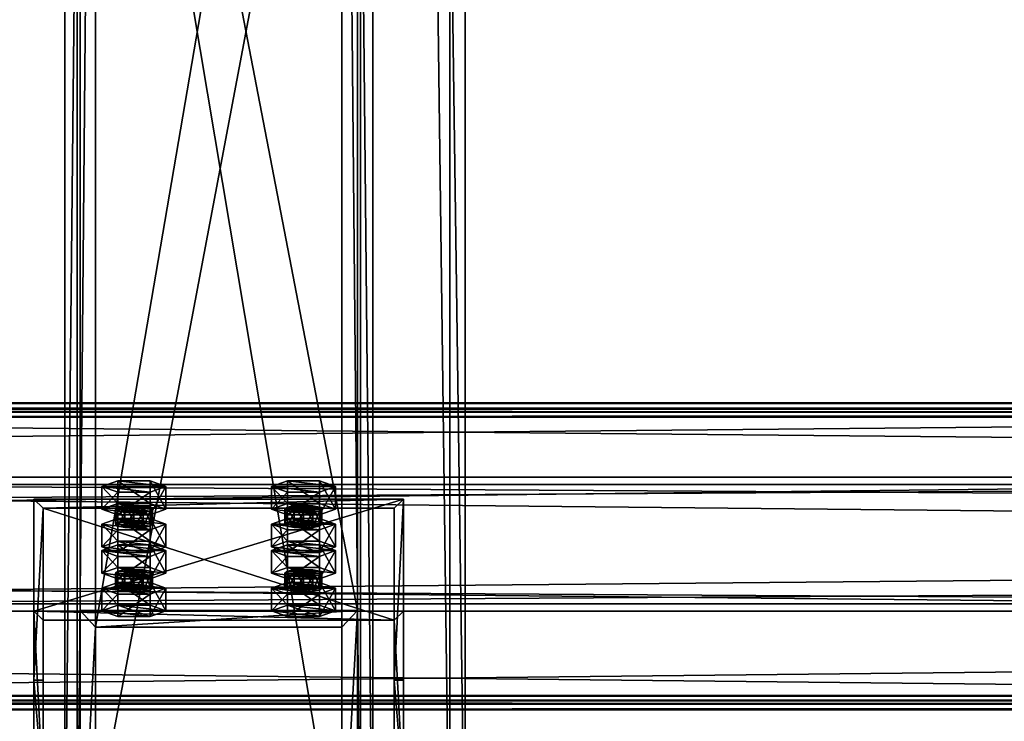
# Model space of a CAD drawing. Header units: millimetres. Extents: x -333 to 67333, y -930 to 39730.
# Tile 625 of 1056: x 5435 to 5755, y 19481 to 19709. Entities that reach past the tile are written whole.
import ezdxf

# ---------------------------------------------------------------- set-up
doc = ezdxf.new("R2010")
doc.units = ezdxf.units.MM
for name, color, linetype in [('13', 7, 'Continuous'), ('4', 7, 'Continuous'), ('5', 7, 'Continuous'), ('6', 7, 'Continuous'), ('7', 7, 'Continuous'), ('95', 7, 'Continuous')]:
    doc.layers.add(name, color=color, linetype=linetype)

msp = doc.modelspace()

# ---------------------------------------------------------------- meshes
at = {"layer": '13', "color": 30}
mesh = msp.add_polyface(dxfattribs=at)
corners = [(-330.01, 19488.17, 7537.05), (-330.01, 19560.56, 7521.66), (6099.99, 19560.56, 7521.66), (6099.99, 19488.17, 7537.05), (-330.01, 19519.39, 7327.99), (6099.99, 19519.39, 7327.99), (-330.01, 19580.04, 7315.1), (6099.99, 19580.04, 7315.1), (-330.01, 19582.74, 7327.82), (6099.99, 19582.74, 7327.82), (-330.01, 19584.69, 7327.4), (6099.99, 19584.69, 7327.4), (-330.01, 19581.58, 7312.73), (6099.99, 19581.58, 7312.73), (-330.01, 19517.02, 7326.45), (6099.99, 19517.02, 7326.45), (-330.01, 19558.18, 7520.12), (6099.99, 19558.18, 7520.12), (-330.01, 19489.71, 7534.68), (6099.99, 19489.71, 7534.68), (-330.01, 19487.01, 7521.96), (6099.99, 19487.01, 7521.96), (-330.01, 19485.05, 7522.38), (6099.99, 19485.05, 7522.38)]
mesh.append_faces([[corners[k] for k in face] for face in [(0, 2, 3, 3), (1, 5, 2, 2), (4, 7, 5, 5), (6, 9, 7, 7), (8, 11, 9, 9), (10, 13, 11, 11), (12, 15, 13, 13), (14, 17, 15, 15), (16, 19, 17, 17), (18, 21, 19, 19), (20, 23, 21, 21), (22, 3, 23, 23), (8, 12, 10, 10), (18, 22, 20, 20), (11, 7, 9, 9)]], dxfattribs={"vtx0": -1, "color": 30})
mesh.append_faces([[corners[k] for k in face] for face in [(12, 6, 14, 14), (14, 1, 16, 16), (0, 16, 1, 1), (16, 0, 18, 18), (22, 18, 0, 0), (3, 19, 23, 23), (19, 2, 17, 17), (15, 5, 13, 13), (5, 17, 2, 2), (13, 7, 11, 11)]], dxfattribs={"vtx0": -1, "vtx1": -1, "color": 30})
mesh.append_faces([[corners[k] for k in face] for face in [(12, 8, 6, 6), (14, 6, 4, 4), (14, 4, 1, 1), (19, 3, 2, 2), (5, 15, 17, 17), (13, 5, 7, 7)]], dxfattribs={"vtx0": -1, "vtx2": -1, "vtx3": -1, "color": 30})
mesh.append_faces([[corners[k] for k in face] for face in [(21, 23, 19, 19)]], dxfattribs={"vtx1": -1, "color": 30})
mesh.append_faces([[corners[k] for k in face] for face in [(0, 1, 2, 2), (1, 4, 5, 5), (4, 6, 7, 7), (6, 8, 9, 9), (8, 10, 11, 11), (10, 12, 13, 13), (12, 14, 15, 15), (14, 16, 17, 17), (16, 18, 19, 19), (18, 20, 21, 21), (20, 22, 23, 23), (22, 0, 3, 3)]], dxfattribs={"vtx2": -1, "vtx3": -1, "color": 30})
mesh = msp.add_polyface(dxfattribs=at)
corners = [(4899.99, 19488.17, 7537.05), (4899.99, 19560.56, 7521.66), (11699.99, 19560.56, 7521.66), (11699.99, 19488.17, 7537.05), (4899.99, 19519.39, 7327.99), (11699.99, 19519.39, 7327.99), (4899.99, 19580.04, 7315.1), (11699.99, 19580.04, 7315.1), (4899.99, 19582.74, 7327.82), (11699.99, 19582.74, 7327.82), (4899.99, 19584.69, 7327.4), (11699.99, 19584.69, 7327.4), (4899.99, 19581.58, 7312.73), (11699.99, 19581.58, 7312.73), (4899.99, 19517.02, 7326.45), (11699.99, 19517.02, 7326.45), (4899.99, 19558.18, 7520.12), (11699.99, 19558.18, 7520.12), (4899.99, 19489.71, 7534.68), (11699.99, 19489.71, 7534.68), (4899.99, 19487.01, 7521.96), (11699.99, 19487.01, 7521.96), (4899.99, 19485.05, 7522.38), (11699.99, 19485.05, 7522.38)]
mesh.append_faces([[corners[k] for k in face] for face in [(0, 2, 3, 3), (1, 5, 2, 2), (4, 7, 5, 5), (6, 9, 7, 7), (8, 11, 9, 9), (10, 13, 11, 11), (12, 15, 13, 13), (14, 17, 15, 15), (16, 19, 17, 17), (18, 21, 19, 19), (20, 23, 21, 21), (22, 3, 23, 23), (8, 12, 10, 10), (18, 22, 20, 20), (11, 7, 9, 9)]], dxfattribs={"vtx0": -1, "color": 30})
mesh.append_faces([[corners[k] for k in face] for face in [(12, 6, 14, 14), (14, 1, 16, 16), (0, 16, 1, 1), (16, 0, 18, 18), (22, 18, 0, 0), (3, 19, 23, 23), (19, 2, 17, 17), (15, 5, 13, 13), (5, 17, 2, 2), (13, 7, 11, 11)]], dxfattribs={"vtx0": -1, "vtx1": -1, "color": 30})
mesh.append_faces([[corners[k] for k in face] for face in [(12, 8, 6, 6), (14, 6, 4, 4), (14, 4, 1, 1), (19, 3, 2, 2), (5, 15, 17, 17), (13, 5, 7, 7)]], dxfattribs={"vtx0": -1, "vtx2": -1, "vtx3": -1, "color": 30})
mesh.append_faces([[corners[k] for k in face] for face in [(21, 23, 19, 19)]], dxfattribs={"vtx1": -1, "color": 30})
mesh.append_faces([[corners[k] for k in face] for face in [(0, 1, 2, 2), (1, 4, 5, 5), (4, 6, 7, 7), (6, 8, 9, 9), (8, 10, 11, 11), (10, 12, 13, 13), (12, 14, 15, 15), (14, 16, 17, 17), (16, 18, 19, 19), (18, 20, 21, 21), (20, 22, 23, 23), (22, 0, 3, 3)]], dxfattribs={"vtx2": -1, "vtx3": -1, "color": 30})
at = {"layer": '4', "color": 171}
mesh = msp.add_polyface(dxfattribs=at)
corners = [(5455, 19420.16, 7183.52), (5545, 19420.16, 7183.52), (5545, 19896.73, 5118.7), (5455, 19896.73, 5118.7), (5455, 19517.29, 7162.88), (5455, 19984.42, 5138.94), (5545, 19517.29, 7162.88), (5545, 19984.42, 5138.94), (5540, 19901.6, 5119.82), (5460, 19901.6, 5119.82), (5460, 19979.55, 5137.81), (5540, 19979.55, 5137.81), (5460, 19511.9, 7164.02), (5540, 19511.9, 7164.02), (5460, 19425.56, 7182.37), (5540, 19425.56, 7182.37)]
mesh.append_faces([[corners[k] for k in face] for face in [(0, 2, 3, 3), (4, 3, 5, 5), (6, 5, 7, 7), (1, 7, 2, 2), (12, 11, 10, 10), (14, 10, 9, 9), (15, 9, 8, 8), (13, 8, 11, 11)]], dxfattribs={"vtx0": -1, "color": 171})
mesh.append_faces([[corners[k] for k in face] for face in [(2, 8, 3, 3), (8, 7, 11, 11), (11, 7, 10, 10), (3, 9, 5, 5), (9, 3, 8, 8), (5, 10, 7, 7), (4, 12, 0, 0), (12, 6, 13, 13), (13, 6, 15, 15), (0, 14, 1, 1), (14, 0, 12, 12), (1, 15, 6, 6)]], dxfattribs={"vtx0": -1, "vtx1": -1, "color": 171})
mesh.append_faces([[corners[k] for k in face] for face in [(8, 2, 7, 7), (5, 9, 10, 10), (12, 4, 6, 6), (1, 14, 15, 15)]], dxfattribs={"vtx0": -1, "vtx2": -1, "vtx3": -1, "color": 171})
mesh.append_faces([[corners[k] for k in face] for face in [(0, 1, 2, 2), (4, 0, 3, 3), (6, 4, 5, 5), (1, 6, 7, 7), (12, 13, 11, 11), (14, 12, 10, 10), (15, 14, 9, 9), (13, 15, 8, 8)]], dxfattribs={"vtx2": -1, "vtx3": -1, "color": 171})
at = {"layer": '5', "color": 131}
mesh = msp.add_polyface(dxfattribs=at)
corners = [(5454, 29385.28, 2984), (5546, 29385.28, 2984), (5546, 19415.31, 2984), (5454, 19415.31, 2984), (5546, 29385.28, 3076), (5546, 19415.31, 3076), (5454, 29385.28, 3076), (5454, 19415.31, 3076), (5450, 29385.28, 2980), (5450, 29385.28, 3080), (5450, 19415.31, 3080), (5450, 19415.31, 2980), (5550, 29385.28, 3080), (5550, 19415.31, 3080), (5550, 29385.28, 2980), (5550, 19415.31, 2980)]
mesh.append_faces([[corners[k] for k in face] for face in [(0, 2, 3, 3), (1, 5, 2, 2), (4, 7, 5, 5), (6, 3, 7, 7), (8, 10, 11, 11), (9, 13, 10, 10), (12, 15, 13, 13), (14, 11, 15, 15)]], dxfattribs={"vtx0": -1, "color": 131})
mesh.append_faces([[corners[k] for k in face] for face in [(9, 6, 12, 12), (6, 8, 0, 0), (0, 8, 1, 1), (12, 4, 14, 14), (4, 12, 6, 6), (14, 1, 8, 8), (11, 3, 15, 15), (3, 10, 7, 7), (7, 10, 5, 5), (15, 2, 13, 13), (2, 15, 3, 3), (13, 5, 10, 10)]], dxfattribs={"vtx0": -1, "vtx1": -1, "color": 131})
mesh.append_faces([[corners[k] for k in face] for face in [(6, 9, 8, 8), (14, 4, 1, 1), (3, 11, 10, 10), (13, 2, 5, 5)]], dxfattribs={"vtx0": -1, "vtx2": -1, "vtx3": -1, "color": 131})
mesh.append_faces([[corners[k] for k in face] for face in [(0, 1, 2, 2), (1, 4, 5, 5), (4, 6, 7, 7), (6, 0, 3, 3), (8, 9, 10, 10), (9, 12, 13, 13), (12, 14, 15, 15), (14, 8, 11, 11)]], dxfattribs={"vtx2": -1, "vtx3": -1, "color": 131})
at = {"layer": '6', "color": 2}
mesh = msp.add_polyface(dxfattribs=at)
corners = [(5420, 19420.14, 7183.53), (5580, 19420.14, 7183.53), (5580, 30845.34, 4755.1), (5420, 30845.34, 4755.1), (5420, 19420.14, 7347.1), (5420, 30878.6, 4911.61), (5580, 19420.14, 7347.1), (5580, 30878.6, 4911.61), (5575, 30846.38, 4759.99), (5425, 30846.38, 4759.99), (5425, 30877.56, 4906.72), (5575, 30877.56, 4906.72), (5425, 19420.14, 7341.99), (5575, 19420.14, 7341.99), (5425, 19420.14, 7188.64), (5575, 19420.14, 7188.64)]
mesh.append_faces([[corners[k] for k in face] for face in [(0, 2, 3, 3), (4, 3, 5, 5), (6, 5, 7, 7), (1, 7, 2, 2), (12, 11, 10, 10), (14, 10, 9, 9), (15, 9, 8, 8), (13, 8, 11, 11)]], dxfattribs={"vtx0": -1, "color": 2})
mesh.append_faces([[corners[k] for k in face] for face in [(2, 8, 3, 3), (8, 7, 11, 11), (11, 7, 10, 10), (3, 9, 5, 5), (9, 3, 8, 8), (5, 10, 7, 7), (4, 12, 0, 0), (12, 6, 13, 13), (13, 6, 15, 15), (0, 14, 1, 1), (14, 0, 12, 12), (1, 15, 6, 6)]], dxfattribs={"vtx0": -1, "vtx1": -1, "color": 2})
mesh.append_faces([[corners[k] for k in face] for face in [(8, 2, 7, 7), (5, 9, 10, 10), (12, 4, 6, 6), (1, 14, 15, 15)]], dxfattribs={"vtx0": -1, "vtx2": -1, "vtx3": -1, "color": 2})
mesh.append_faces([[corners[k] for k in face] for face in [(0, 1, 2, 2), (4, 0, 3, 3), (6, 4, 5, 5), (1, 6, 7, 7), (12, 13, 11, 11), (14, 12, 10, 10), (15, 14, 9, 9), (13, 15, 8, 8)]], dxfattribs={"vtx2": -1, "vtx3": -1, "color": 2})
at = {"layer": '7', "color": 6}
mesh = msp.add_polyface(dxfattribs=at)
corners = [(5559.99, 19553.4, 7497.63), (5439.99, 19553.4, 7497.63), (5439.99, 19517.02, 7326.45), (5559.99, 19517.02, 7326.45), (5439.99, 19494.71, 7510.1), (5439.99, 19458.33, 7338.92), (5442.99, 19494.71, 7510.1), (5442.99, 19458.33, 7338.92), (5442.99, 19550.47, 7498.25), (5442.99, 19514.08, 7327.07), (5556.99, 19550.47, 7498.25), (5556.99, 19514.08, 7327.07), (5556.99, 19494.71, 7510.1), (5556.99, 19458.33, 7338.92), (5559.99, 19494.71, 7510.1), (5559.99, 19458.33, 7338.92)]
mesh.append_faces([[corners[k] for k in face] for face in [(0, 2, 3, 3), (1, 5, 2, 2), (4, 7, 5, 5), (6, 9, 7, 7), (8, 11, 9, 9), (10, 13, 11, 11), (12, 15, 13, 13), (14, 3, 15, 15), (12, 0, 14, 14), (7, 2, 5, 5)]], dxfattribs={"vtx0": -1, "color": 6})
mesh.append_faces([[corners[k] for k in face] for face in [(1, 8, 4, 4), (8, 0, 10, 10), (10, 0, 12, 12), (3, 11, 15, 15), (11, 2, 9, 9), (9, 2, 7, 7)]], dxfattribs={"vtx0": -1, "vtx1": -1, "color": 6})
mesh.append_faces([[corners[k] for k in face] for face in [(8, 1, 0, 0), (11, 3, 2, 2)]], dxfattribs={"vtx0": -1, "vtx2": -1, "vtx3": -1, "color": 6})
mesh.append_faces([[corners[k] for k in face] for face in [(6, 4, 8, 8), (13, 15, 11, 11)]], dxfattribs={"vtx1": -1, "color": 6})
mesh.append_faces([[corners[k] for k in face] for face in [(0, 1, 2, 2), (1, 4, 5, 5), (4, 6, 7, 7), (6, 8, 9, 9), (8, 10, 11, 11), (10, 12, 13, 13), (12, 14, 15, 15), (14, 0, 3, 3)]], dxfattribs={"vtx2": -1, "vtx3": -1, "color": 6})
at = {"layer": '95', "color": 20}
mesh = msp.add_polyface(dxfattribs=at)
corners = [(5478.49, 19550.16, 7472.76), (5477.69, 19549.54, 7469.82), (5477.69, 19544.65, 7470.86), (5467.29, 19549.54, 7469.82), (5466.49, 19550.16, 7472.76), (5466.49, 19545.27, 7473.8), (5467.29, 19550.78, 7475.69), (5467.29, 19545.89, 7476.73), (5469.49, 19551.24, 7477.84), (5469.49, 19546.35, 7478.88), (5472.49, 19551.41, 7478.63), (5472.49, 19546.52, 7479.67), (5475.49, 19551.24, 7477.84), (5475.49, 19546.35, 7478.88), (5477.69, 19550.78, 7475.69), (5477.69, 19545.89, 7476.73), (5478.49, 19545.27, 7473.8), (5475.49, 19549.08, 7467.67), (5469.49, 19549.08, 7467.67), (5472.49, 19548.91, 7466.89), (5482.88, 19557.5, 7471.2), (5477.69, 19555.63, 7462.39), (5477.69, 19548.29, 7463.95), (5482.88, 19550.16, 7472.76), (5467.29, 19555.63, 7462.39), (5467.29, 19548.29, 7463.95), (5462.1, 19557.5, 7471.2), (5462.1, 19550.16, 7472.76), (5467.29, 19559.37, 7480), (5467.29, 19552.03, 7481.56), (5477.69, 19559.37, 7480), (5477.69, 19552.03, 7481.56)]
mesh.append_faces([[corners[k] for k in face] for face in [(6, 9, 7, 7), (8, 11, 9, 9), (10, 13, 11, 11), (12, 15, 13, 13), (17, 18, 19, 19), (10, 14, 12, 12), (20, 22, 23, 23), (21, 25, 22, 22), (24, 27, 25, 25), (26, 29, 27, 27), (28, 31, 29, 29), (30, 23, 31, 31), (21, 26, 24, 24), (28, 20, 30, 30), (23, 29, 31, 31), (27, 22, 25, 25)]], dxfattribs={"vtx0": -1, "color": 20})
mesh.append_faces([[corners[k] for k in face] for face in [(18, 17, 3, 3), (3, 1, 4, 4), (4, 1, 6, 6), (6, 0, 8, 8), (8, 14, 10, 10), (26, 20, 28, 28), (29, 22, 27, 27)]], dxfattribs={"vtx0": -1, "vtx1": -1, "color": 20})
mesh.append_faces([[corners[k] for k in face] for face in [(3, 17, 1, 1), (6, 1, 0, 0), (8, 0, 14, 14), (26, 21, 20, 20), (29, 23, 22, 22)]], dxfattribs={"vtx0": -1, "vtx2": -1, "vtx3": -1, "color": 20})
mesh.append_faces([[corners[k] for k in face] for face in [(0, 1, 2, 2), (3, 4, 5, 5), (4, 6, 7, 7), (6, 8, 9, 9), (8, 10, 11, 11), (10, 12, 13, 13), (12, 14, 15, 15), (14, 0, 16, 16), (20, 21, 22, 22), (21, 24, 25, 25), (24, 26, 27, 27), (26, 28, 29, 29), (28, 30, 31, 31), (30, 20, 23, 23)]], dxfattribs={"vtx2": -1, "vtx3": -1, "color": 20})
mesh = msp.add_polyface(dxfattribs=at)
corners = [(5533.49, 19550.16, 7472.76), (5532.69, 19549.54, 7469.82), (5532.69, 19544.65, 7470.86), (5522.29, 19549.54, 7469.82), (5521.49, 19550.16, 7472.76), (5521.49, 19545.27, 7473.8), (5522.29, 19550.78, 7475.69), (5522.29, 19545.89, 7476.73), (5524.49, 19551.24, 7477.84), (5524.49, 19546.35, 7478.88), (5527.49, 19551.41, 7478.63), (5527.49, 19546.52, 7479.67), (5530.49, 19551.24, 7477.84), (5530.49, 19546.35, 7478.88), (5532.69, 19550.78, 7475.69), (5532.69, 19545.89, 7476.73), (5533.49, 19545.27, 7473.8), (5530.49, 19549.08, 7467.67), (5524.49, 19549.08, 7467.67), (5527.49, 19548.91, 7466.89), (5537.88, 19557.5, 7471.2), (5532.69, 19555.63, 7462.39), (5532.69, 19548.29, 7463.95), (5537.88, 19550.16, 7472.76), (5522.29, 19555.63, 7462.39), (5522.29, 19548.29, 7463.95), (5517.1, 19557.5, 7471.2), (5517.1, 19550.16, 7472.76), (5522.29, 19559.37, 7480), (5522.29, 19552.03, 7481.56), (5532.69, 19559.37, 7480), (5532.69, 19552.03, 7481.56)]
mesh.append_faces([[corners[k] for k in face] for face in [(6, 9, 7, 7), (8, 11, 9, 9), (10, 13, 11, 11), (12, 15, 13, 13), (17, 18, 19, 19), (8, 12, 10, 10), (20, 22, 23, 23), (21, 25, 22, 22), (24, 27, 25, 25), (26, 29, 27, 27), (28, 31, 29, 29), (30, 23, 31, 31), (21, 26, 24, 24), (28, 20, 30, 30), (23, 29, 31, 31), (27, 22, 25, 25)]], dxfattribs={"vtx0": -1, "color": 20})
mesh.append_faces([[corners[k] for k in face] for face in [(18, 17, 3, 3), (3, 17, 4, 4), (4, 0, 6, 6), (6, 0, 8, 8), (26, 20, 28, 28), (29, 22, 27, 27)]], dxfattribs={"vtx0": -1, "vtx1": -1, "color": 20})
mesh.append_faces([[corners[k] for k in face] for face in [(4, 17, 1, 1), (4, 1, 0, 0), (8, 0, 14, 14), (8, 14, 12, 12), (26, 21, 20, 20), (29, 23, 22, 22)]], dxfattribs={"vtx0": -1, "vtx2": -1, "vtx3": -1, "color": 20})
mesh.append_faces([[corners[k] for k in face] for face in [(0, 1, 2, 2), (3, 4, 5, 5), (4, 6, 7, 7), (6, 8, 9, 9), (8, 10, 11, 11), (10, 12, 13, 13), (12, 14, 15, 15), (14, 0, 16, 16), (20, 21, 22, 22), (21, 24, 25, 25), (24, 26, 27, 27), (26, 28, 29, 29), (28, 30, 31, 31), (30, 20, 23, 23)]], dxfattribs={"vtx2": -1, "vtx3": -1, "color": 20})
mesh = msp.add_polyface(dxfattribs=at)
corners = [(5478.49, 19550.16, 7472.76), (5477.69, 19544.65, 7470.86), (5478.49, 19545.27, 7473.8), (5477.69, 19549.54, 7469.82), (5475.49, 19549.08, 7467.67), (5475.49, 19544.19, 7468.71), (5472.49, 19548.91, 7466.89), (5472.49, 19544.02, 7467.93), (5469.49, 19549.08, 7467.67), (5469.49, 19544.19, 7468.71), (5467.29, 19549.54, 7469.82), (5467.29, 19544.65, 7470.86), (5466.49, 19545.27, 7473.8), (5466.49, 19550.16, 7472.76), (5467.29, 19545.89, 7476.73), (5477.69, 19550.78, 7475.69), (5477.69, 19545.89, 7476.73), (5472.49, 19546.52, 7479.67), (5475.49, 19546.35, 7478.88), (5469.49, 19546.35, 7478.88), (5482.88, 19545.27, 7473.8), (5477.69, 19543.4, 7464.99), (5477.69, 19536.06, 7466.55), (5482.88, 19537.93, 7475.36), (5467.29, 19543.4, 7464.99), (5467.29, 19536.06, 7466.55), (5462.1, 19545.27, 7473.8), (5462.1, 19537.93, 7475.36), (5467.29, 19547.14, 7482.6), (5467.29, 19539.8, 7484.16), (5477.69, 19547.14, 7482.6), (5477.69, 19539.8, 7484.16), (5462.1, 19536.71, 7373.38), (5482.88, 19536.71, 7373.38), (5467.29, 19538.58, 7382.19), (5477.69, 19538.58, 7382.19)]
mesh.append_faces([[corners[k] for k in face] for face in [(0, 1, 2, 2), (3, 5, 1, 1), (4, 7, 5, 5), (6, 9, 7, 7), (8, 11, 9, 9), (10, 12, 11, 11), (13, 14, 12, 12), (15, 2, 16, 16), (16, 17, 18, 18), (11, 7, 9, 9), (20, 22, 23, 23), (21, 25, 22, 22), (24, 27, 25, 25), (26, 29, 27, 27), (28, 31, 29, 29), (30, 23, 31, 31), (21, 26, 24, 24), (28, 20, 30, 30), (23, 29, 31, 31), (34, 33, 35, 35)]], dxfattribs={"vtx0": -1, "color": 20})
mesh.append_faces([[corners[k] for k in face] for face in [(17, 16, 19, 19), (19, 2, 14, 14), (14, 1, 12, 12), (12, 5, 11, 11), (26, 21, 28, 28), (29, 22, 27, 27), (32, 33, 34, 34)]], dxfattribs={"vtx0": -1, "vtx1": -1, "color": 20})
mesh.append_faces([[corners[k] for k in face] for face in [(19, 16, 2, 2), (14, 2, 1, 1), (12, 1, 5, 5), (11, 5, 7, 7), (28, 21, 20, 20)]], dxfattribs={"vtx0": -1, "vtx2": -1, "vtx3": -1, "color": 20})
mesh.append_faces([[corners[k] for k in face] for face in [(3, 4, 5, 5), (4, 6, 7, 7), (6, 8, 9, 9), (8, 10, 11, 11), (20, 21, 22, 22), (21, 24, 25, 25), (24, 26, 27, 27), (26, 28, 29, 29), (28, 30, 31, 31), (30, 20, 23, 23)]], dxfattribs={"vtx2": -1, "vtx3": -1, "color": 20})
mesh = msp.add_polyface(dxfattribs=at)
corners = [(5533.49, 19550.16, 7472.76), (5532.69, 19544.65, 7470.86), (5533.49, 19545.27, 7473.8), (5532.69, 19549.54, 7469.82), (5530.49, 19549.08, 7467.67), (5530.49, 19544.19, 7468.71), (5527.49, 19548.91, 7466.89), (5527.49, 19544.02, 7467.93), (5524.49, 19549.08, 7467.67), (5524.49, 19544.19, 7468.71), (5522.29, 19549.54, 7469.82), (5522.29, 19544.65, 7470.86), (5521.49, 19545.27, 7473.8), (5521.49, 19550.16, 7472.76), (5522.29, 19545.89, 7476.73), (5532.69, 19550.78, 7475.69), (5532.69, 19545.89, 7476.73), (5527.49, 19546.52, 7479.67), (5530.49, 19546.35, 7478.88), (5524.49, 19546.35, 7478.88), (5537.88, 19545.27, 7473.8), (5532.69, 19543.4, 7464.99), (5532.69, 19536.06, 7466.55), (5537.88, 19537.93, 7475.36), (5522.29, 19543.4, 7464.99), (5522.29, 19536.06, 7466.55), (5517.1, 19545.27, 7473.8), (5517.1, 19537.93, 7475.36), (5522.29, 19547.14, 7482.6), (5522.29, 19539.8, 7484.16), (5532.69, 19547.14, 7482.6), (5532.69, 19539.8, 7484.16), (5517.1, 19536.71, 7373.38), (5537.88, 19536.71, 7373.38), (5522.29, 19538.58, 7382.19), (5532.69, 19538.58, 7382.19)]
mesh.append_faces([[corners[k] for k in face] for face in [(0, 1, 2, 2), (3, 5, 1, 1), (4, 7, 5, 5), (6, 9, 7, 7), (8, 11, 9, 9), (10, 12, 11, 11), (13, 14, 12, 12), (15, 2, 16, 16), (16, 17, 18, 18), (11, 7, 9, 9), (20, 22, 23, 23), (21, 25, 22, 22), (24, 27, 25, 25), (26, 29, 27, 27), (28, 31, 29, 29), (30, 23, 31, 31), (21, 26, 24, 24), (28, 20, 30, 30), (23, 29, 31, 31), (34, 33, 35, 35)]], dxfattribs={"vtx0": -1, "color": 20})
mesh.append_faces([[corners[k] for k in face] for face in [(17, 16, 19, 19), (19, 2, 14, 14), (14, 1, 12, 12), (12, 5, 11, 11), (26, 20, 28, 28), (29, 22, 27, 27), (32, 33, 34, 34)]], dxfattribs={"vtx0": -1, "vtx1": -1, "color": 20})
mesh.append_faces([[corners[k] for k in face] for face in [(19, 16, 2, 2), (14, 2, 1, 1), (12, 1, 5, 5), (11, 5, 7, 7), (26, 21, 20, 20)]], dxfattribs={"vtx0": -1, "vtx2": -1, "vtx3": -1, "color": 20})
mesh.append_faces([[corners[k] for k in face] for face in [(3, 4, 5, 5), (4, 6, 7, 7), (6, 8, 9, 9), (8, 10, 11, 11), (20, 21, 22, 22), (21, 24, 25, 25), (24, 26, 27, 27), (26, 28, 29, 29), (28, 30, 31, 31), (30, 20, 23, 23)]], dxfattribs={"vtx2": -1, "vtx3": -1, "color": 20})
mesh = msp.add_polyface(dxfattribs=at)
corners = [(5467.29, 19539.8, 7484.16), (5482.88, 19537.93, 7475.36), (5477.69, 19536.06, 7466.55), (5462.1, 19537.93, 7475.36), (5467.29, 19536.06, 7466.55), (5478.49, 19529.37, 7374.94), (5477.69, 19528.75, 7372.01), (5477.69, 19523.86, 7373.05), (5467.29, 19528.75, 7372.01), (5466.49, 19529.37, 7374.94), (5466.49, 19524.48, 7375.98), (5467.29, 19529.99, 7377.88), (5467.29, 19525.1, 7378.92), (5469.49, 19530.45, 7380.03), (5469.49, 19525.56, 7381.06), (5472.49, 19530.62, 7380.81), (5472.49, 19525.73, 7381.85), (5475.49, 19530.45, 7380.03), (5475.49, 19525.56, 7381.06), (5477.69, 19529.99, 7377.88), (5477.69, 19525.1, 7378.92), (5478.49, 19524.48, 7375.98), (5475.49, 19528.29, 7369.86), (5469.49, 19528.29, 7369.86), (5472.49, 19528.12, 7369.07), (5482.88, 19536.71, 7373.38), (5477.69, 19534.83, 7364.58), (5477.69, 19527.5, 7366.14), (5482.88, 19529.37, 7374.94), (5467.29, 19534.83, 7364.58), (5467.29, 19527.5, 7366.14), (5462.1, 19536.71, 7373.38), (5462.1, 19529.37, 7374.94), (5467.29, 19538.58, 7382.19), (5467.29, 19531.24, 7383.75), (5477.69, 19538.58, 7382.19), (5477.69, 19531.24, 7383.75)]
mesh.append_faces([[corners[k] for k in face] for face in [(3, 2, 4, 4), (11, 14, 12, 12), (13, 16, 14, 14), (15, 18, 16, 16), (17, 20, 18, 18), (22, 23, 24, 24), (13, 17, 15, 15), (25, 27, 28, 28), (26, 30, 27, 27), (29, 32, 30, 30), (31, 34, 32, 32), (33, 36, 34, 34), (35, 28, 36, 36), (26, 31, 29, 29), (28, 34, 36, 36), (32, 27, 30, 30)]], dxfattribs={"vtx0": -1, "color": 20})
mesh.append_faces([[corners[k] for k in face] for face in [(23, 22, 8, 8), (8, 6, 9, 9), (9, 6, 11, 11), (11, 5, 13, 13), (34, 27, 32, 32)]], dxfattribs={"vtx0": -1, "vtx1": -1, "color": 20})
mesh.append_faces([[corners[k] for k in face] for face in [(0, 1, 2, 2), (8, 22, 6, 6), (11, 6, 5, 5), (13, 5, 19, 19), (13, 19, 17, 17), (31, 26, 25, 25), (34, 28, 27, 27)]], dxfattribs={"vtx0": -1, "vtx2": -1, "vtx3": -1, "color": 20})
mesh.append_faces([[corners[k] for k in face] for face in [(5, 6, 7, 7), (8, 9, 10, 10), (9, 11, 12, 12), (11, 13, 14, 14), (13, 15, 16, 16), (15, 17, 18, 18), (17, 19, 20, 20), (19, 5, 21, 21), (25, 26, 27, 27), (26, 29, 30, 30), (29, 31, 32, 32), (31, 33, 34, 34), (33, 35, 36, 36), (35, 25, 28, 28)]], dxfattribs={"vtx2": -1, "vtx3": -1, "color": 20})
mesh = msp.add_polyface(dxfattribs=at)
corners = [(5522.29, 19539.8, 7484.16), (5537.88, 19537.93, 7475.36), (5532.69, 19536.06, 7466.55), (5517.1, 19537.93, 7475.36), (5522.29, 19536.06, 7466.55), (5533.49, 19529.37, 7374.94), (5532.69, 19528.75, 7372.01), (5532.69, 19523.86, 7373.05), (5522.29, 19528.75, 7372.01), (5521.49, 19529.37, 7374.94), (5521.49, 19524.48, 7375.98), (5522.29, 19529.99, 7377.88), (5522.29, 19525.1, 7378.92), (5524.49, 19530.45, 7380.03), (5524.49, 19525.56, 7381.06), (5527.49, 19530.62, 7380.81), (5527.49, 19525.73, 7381.85), (5530.49, 19530.45, 7380.03), (5530.49, 19525.56, 7381.06), (5532.69, 19529.99, 7377.88), (5532.69, 19525.1, 7378.92), (5533.49, 19524.48, 7375.98), (5530.49, 19528.29, 7369.86), (5524.49, 19528.29, 7369.86), (5527.49, 19528.12, 7369.07), (5537.88, 19536.71, 7373.38), (5532.69, 19534.83, 7364.58), (5532.69, 19527.5, 7366.14), (5537.88, 19529.37, 7374.94), (5522.29, 19534.83, 7364.58), (5522.29, 19527.5, 7366.14), (5517.1, 19536.71, 7373.38), (5517.1, 19529.37, 7374.94), (5522.29, 19538.58, 7382.19), (5522.29, 19531.24, 7383.75), (5532.69, 19538.58, 7382.19), (5532.69, 19531.24, 7383.75)]
mesh.append_faces([[corners[k] for k in face] for face in [(3, 2, 4, 4), (11, 14, 12, 12), (13, 16, 14, 14), (15, 18, 16, 16), (17, 20, 18, 18), (22, 23, 24, 24), (15, 19, 17, 17), (25, 27, 28, 28), (26, 30, 27, 27), (29, 32, 30, 30), (31, 34, 32, 32), (33, 36, 34, 34), (35, 28, 36, 36), (26, 31, 29, 29), (28, 34, 36, 36), (32, 27, 30, 30)]], dxfattribs={"vtx0": -1, "color": 20})
mesh.append_faces([[corners[k] for k in face] for face in [(23, 22, 8, 8), (8, 6, 9, 9), (9, 5, 11, 11), (11, 19, 13, 13), (13, 19, 15, 15), (34, 27, 32, 32)]], dxfattribs={"vtx0": -1, "vtx1": -1, "color": 20})
mesh.append_faces([[corners[k] for k in face] for face in [(0, 1, 2, 2), (8, 22, 6, 6), (9, 6, 5, 5), (11, 5, 19, 19), (31, 26, 25, 25), (34, 28, 27, 27)]], dxfattribs={"vtx0": -1, "vtx2": -1, "vtx3": -1, "color": 20})
mesh.append_faces([[corners[k] for k in face] for face in [(5, 6, 7, 7), (8, 9, 10, 10), (9, 11, 12, 12), (11, 13, 14, 14), (13, 15, 16, 16), (15, 17, 18, 18), (17, 19, 20, 20), (19, 5, 21, 21), (25, 26, 27, 27), (26, 29, 30, 30), (29, 31, 32, 32), (31, 33, 34, 34), (33, 35, 36, 36), (35, 25, 28, 28)]], dxfattribs={"vtx2": -1, "vtx3": -1, "color": 20})
mesh = msp.add_polyface(dxfattribs=at)
corners = [(5478.49, 19529.37, 7374.94), (5477.69, 19523.86, 7373.05), (5478.49, 19524.48, 7375.98), (5477.69, 19528.75, 7372.01), (5475.49, 19528.29, 7369.86), (5475.49, 19523.4, 7370.9), (5472.49, 19528.12, 7369.07), (5472.49, 19523.23, 7370.11), (5469.49, 19528.29, 7369.86), (5469.49, 19523.4, 7370.9), (5467.29, 19528.75, 7372.01), (5467.29, 19523.86, 7373.05), (5466.49, 19524.48, 7375.98), (5466.49, 19529.37, 7374.94), (5467.29, 19525.1, 7378.92), (5477.69, 19529.99, 7377.88), (5477.69, 19525.1, 7378.92), (5472.49, 19525.73, 7381.85), (5475.49, 19525.56, 7381.06), (5469.49, 19525.56, 7381.06), (5482.88, 19524.48, 7375.98), (5477.69, 19522.61, 7367.18), (5477.69, 19515.27, 7368.74), (5482.88, 19517.14, 7377.54), (5467.29, 19522.61, 7367.18), (5467.29, 19515.27, 7368.74), (5462.1, 19524.48, 7375.98), (5462.1, 19517.14, 7377.54), (5467.29, 19526.35, 7384.79), (5467.29, 19519.01, 7386.34), (5477.69, 19526.35, 7384.79), (5477.69, 19519.01, 7386.34)]
mesh.append_faces([[corners[k] for k in face] for face in [(0, 1, 2, 2), (3, 5, 1, 1), (4, 7, 5, 5), (6, 9, 7, 7), (8, 11, 9, 9), (10, 12, 11, 11), (13, 14, 12, 12), (15, 2, 16, 16), (16, 17, 18, 18), (11, 7, 9, 9), (20, 22, 23, 23), (21, 25, 22, 22), (24, 27, 25, 25), (26, 29, 27, 27), (28, 31, 29, 29), (30, 23, 31, 31), (21, 26, 24, 24), (28, 20, 30, 30), (23, 29, 31, 31), (27, 22, 25, 25)]], dxfattribs={"vtx0": -1, "color": 20})
mesh.append_faces([[corners[k] for k in face] for face in [(17, 16, 19, 19), (19, 16, 14, 14), (14, 1, 12, 12), (12, 5, 11, 11), (26, 20, 28, 28), (29, 22, 27, 27)]], dxfattribs={"vtx0": -1, "vtx1": -1, "color": 20})
mesh.append_faces([[corners[k] for k in face] for face in [(14, 16, 2, 2), (14, 2, 1, 1), (12, 1, 5, 5), (11, 5, 7, 7), (26, 21, 20, 20), (29, 23, 22, 22)]], dxfattribs={"vtx0": -1, "vtx2": -1, "vtx3": -1, "color": 20})
mesh.append_faces([[corners[k] for k in face] for face in [(3, 4, 5, 5), (4, 6, 7, 7), (6, 8, 9, 9), (8, 10, 11, 11), (20, 21, 22, 22), (21, 24, 25, 25), (24, 26, 27, 27), (26, 28, 29, 29), (28, 30, 31, 31), (30, 20, 23, 23)]], dxfattribs={"vtx2": -1, "vtx3": -1, "color": 20})
mesh = msp.add_polyface(dxfattribs=at)
corners = [(5533.49, 19529.37, 7374.94), (5532.69, 19523.86, 7373.05), (5533.49, 19524.48, 7375.98), (5532.69, 19528.75, 7372.01), (5530.49, 19528.29, 7369.86), (5530.49, 19523.4, 7370.9), (5527.49, 19528.12, 7369.07), (5527.49, 19523.23, 7370.11), (5524.49, 19528.29, 7369.86), (5524.49, 19523.4, 7370.9), (5522.29, 19528.75, 7372.01), (5522.29, 19523.86, 7373.05), (5521.49, 19524.48, 7375.98), (5521.49, 19529.37, 7374.94), (5522.29, 19525.1, 7378.92), (5532.69, 19529.99, 7377.88), (5532.69, 19525.1, 7378.92), (5527.49, 19525.73, 7381.85), (5530.49, 19525.56, 7381.06), (5524.49, 19525.56, 7381.06), (5537.88, 19524.48, 7375.98), (5532.69, 19522.61, 7367.18), (5532.69, 19515.27, 7368.74), (5537.88, 19517.14, 7377.54), (5522.29, 19522.61, 7367.18), (5522.29, 19515.27, 7368.74), (5517.1, 19524.48, 7375.98), (5517.1, 19517.14, 7377.54), (5522.29, 19526.35, 7384.79), (5522.29, 19519.01, 7386.34), (5532.69, 19526.35, 7384.79), (5532.69, 19519.01, 7386.34)]
mesh.append_faces([[corners[k] for k in face] for face in [(0, 1, 2, 2), (3, 5, 1, 1), (4, 7, 5, 5), (6, 9, 7, 7), (8, 11, 9, 9), (10, 12, 11, 11), (13, 14, 12, 12), (15, 2, 16, 16), (16, 17, 18, 18), (11, 7, 9, 9), (20, 22, 23, 23), (21, 25, 22, 22), (24, 27, 25, 25), (26, 29, 27, 27), (28, 31, 29, 29), (30, 23, 31, 31), (21, 26, 24, 24), (28, 20, 30, 30), (23, 29, 31, 31), (27, 22, 25, 25)]], dxfattribs={"vtx0": -1, "color": 20})
mesh.append_faces([[corners[k] for k in face] for face in [(17, 16, 19, 19), (19, 2, 14, 14), (14, 1, 12, 12), (12, 5, 11, 11), (26, 20, 28, 28), (29, 22, 27, 27)]], dxfattribs={"vtx0": -1, "vtx1": -1, "color": 20})
mesh.append_faces([[corners[k] for k in face] for face in [(19, 16, 2, 2), (14, 2, 1, 1), (12, 1, 5, 5), (11, 5, 7, 7), (26, 21, 20, 20), (29, 23, 22, 22)]], dxfattribs={"vtx0": -1, "vtx2": -1, "vtx3": -1, "color": 20})
mesh.append_faces([[corners[k] for k in face] for face in [(3, 4, 5, 5), (4, 6, 7, 7), (6, 8, 9, 9), (8, 10, 11, 11), (20, 21, 22, 22), (21, 24, 25, 25), (24, 26, 27, 27), (26, 28, 29, 29), (28, 30, 31, 31), (30, 20, 23, 23)]], dxfattribs={"vtx2": -1, "vtx3": -1, "color": 20})

doc.saveas('drawing.dxf')
